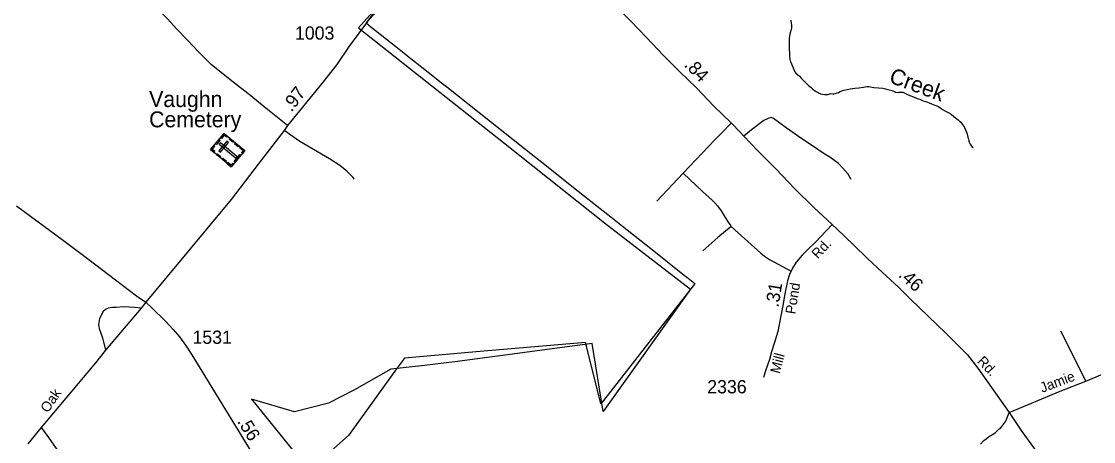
# Model space of a CAD drawing. Extents: x 2220236 to 2384410, y 720751 to 894131.
# Drawn here: x 2328890 to 2339006, y 841788 to 845750 of the extents above; entities that cross this region are included whole.
import ezdxf

# ---------------------------------------------------------------- set-up
doc = ezdxf.new("R2010")
doc.units = 0
doc.layers.add('Default', color=7, linetype='Continuous')

msp = doc.modelspace()

# ---------------------------------------------------------------- linework, layer by layer
at = {"layer": 'Default'}
msp.add_line((2338695, 842832), (2338934, 842357), dxfattribs=at)
for points in [[(2333436, 846973), (2333374, 846924), (2333236, 846795), (2332839, 846424), (2332719, 846319), (2332566, 846181), (2332467, 846072), (2332423, 846037), (2332393, 846008), (2332312, 845927), (2332154, 845751), (2332073, 845639), (2331977, 845507), (2331865, 845346), (2331723, 845166), (2331402, 844769), (2331369, 844723), (2331124, 844404), (2330869, 844071), (2330065, 843103)], [(2333436, 846973), (2333374, 846924), (2333236, 846795), (2332839, 846424), (2332719, 846319), (2332566, 846181), (2332467, 846072), (2332423, 846037), (2332393, 846008), (2332312, 845927), (2332154, 845751), (2332073, 845639), (2331977, 845507), (2331865, 845346), (2331723, 845166), (2331402, 844769), (2331369, 844723), (2331124, 844404), (2330869, 844071), (2330065, 843103)], [(2333436, 846973), (2333499, 846916), (2334005, 846400), (2334473, 845918), (2334639, 845753), (2334783, 845602), (2334947, 845430), (2335102, 845274), (2335258, 845123), (2335424, 844952), (2335588, 844795), (2335676, 844704), (2335706, 844668), (2335837, 844529), (2336012, 844356), (2336183, 844175), (2336367, 843995), (2336539, 843836)], [(2333436, 846973), (2333499, 846916), (2334005, 846400), (2334473, 845918), (2334639, 845753), (2334783, 845602), (2334947, 845430), (2335102, 845274), (2335258, 845123), (2335424, 844952), (2335588, 844795), (2335676, 844704), (2335706, 844668), (2335837, 844529), (2336012, 844356), (2336183, 844175), (2336367, 843995), (2336539, 843836)], [(2331402, 844769), (2331179, 844946), (2331054, 845049), (2330871, 845189), (2330679, 845343), (2330631, 845394), (2330564, 845460), (2330457, 845574), (2330356, 845679), (2330267, 845776), (2330089, 845960), (2329985, 846105), (2329925, 846183), (2329894, 846210), (2329870, 846240), (2329848, 846264), (2329819, 846289), (2329791, 846325), (2329749, 846358), (2329719, 846376), (2329612, 846417), (2329548, 846448)], [(2332365, 846024), (2332069, 845689), (2333453, 844595), (2334390, 843851), (2335203, 843224), (2334379, 842071), (2334275, 842714)], [(2332219, 845837), (2332142, 845738), (2332188, 845701), (2332424, 845513), (2332533, 845427), (2332564, 845402), (2332772, 845237), (2332886, 845146), (2332887, 845146), (2333636, 844553), (2333859, 844376), (2334084, 844198), (2334322, 844009), (2334452, 843907), (2334562, 843820), (2334812, 843622), (2334815, 843619), (2334857, 843586), (2335116, 843381), (2335182, 843329), (2335245, 843279), (2335242, 843274), (2334820, 842736), (2334428, 842235), (2334358, 842145), (2334224, 842674), (2334211, 842723), (2333182, 842635), (2332968, 842616), (2332504, 842576), (2332430, 842474), (2331977, 841847), (2331782, 841671)], [(2332219, 845837), (2332142, 845738), (2332188, 845701), (2332424, 845513), (2332533, 845427), (2332564, 845402), (2332772, 845237), (2332886, 845146), (2332887, 845146), (2333636, 844553), (2333859, 844376), (2334084, 844198), (2334322, 844009), (2334452, 843907), (2334562, 843820), (2334812, 843622), (2334815, 843619), (2334857, 843586), (2335116, 843381), (2335182, 843329), (2335245, 843279), (2335242, 843274), (2334820, 842736), (2334428, 842235), (2334358, 842145), (2334224, 842674), (2334211, 842723), (2333182, 842635), (2332968, 842616), (2332504, 842576), (2332430, 842474), (2331977, 841847), (2331782, 841671)], [(2332219, 845837), (2332142, 845738), (2332188, 845701), (2332424, 845513), (2332533, 845427), (2332564, 845402), (2332772, 845237), (2332886, 845146), (2332887, 845146), (2333636, 844553), (2333859, 844376), (2334084, 844198), (2334322, 844009), (2334452, 843907), (2334562, 843820), (2334812, 843622), (2334815, 843619), (2334857, 843586), (2335116, 843381), (2335182, 843329), (2335245, 843279), (2335242, 843274), (2334820, 842736), (2334428, 842235), (2334358, 842145), (2334224, 842674), (2334211, 842723), (2333182, 842635), (2332968, 842616), (2332504, 842576), (2332430, 842474), (2331977, 841847), (2331782, 841671)], [(2336148, 845761), (2336154, 845731), (2336157, 845715), (2336157, 845702), (2336156, 845688), (2336153, 845675), (2336143, 845644), (2336136, 845615), (2336134, 845591), (2336135, 845553), (2336135, 845521), (2336135, 845487), (2336136, 845451), (2336138, 845419), (2336141, 845393), (2336144, 845380), (2336149, 845365), (2336161, 845335), (2336171, 845312), (2336178, 845296), (2336188, 845275), (2336198, 845264), (2336216, 845246), (2336230, 845234), (2336247, 845216), (2336269, 845193), (2336291, 845171), (2336317, 845145), (2336340, 845126), (2336357, 845111), (2336372, 845100), (2336388, 845090), (2336406, 845080), (2336416, 845075), (2336431, 845069), (2336449, 845064), (2336467, 845061), (2336487, 845061), (2336500, 845063), (2336518, 845069), (2336526, 845070), (2336546, 845068), (2336556, 845068), (2336572, 845072), (2336588, 845077), (2336600, 845080), (2336614, 845089), (2336623, 845094), (2336631, 845096), (2336652, 845102), (2336680, 845108), (2336710, 845116), (2336730, 845118), (2336754, 845120), (2336792, 845125), (2336814, 845128), (2336836, 845131), (2336868, 845136), (2336885, 845136), (2336902, 845135), (2336934, 845129), (2336978, 845123), (2337016, 845120), (2337042, 845114), (2337066, 845109), (2337094, 845101), (2337112, 845095), (2337128, 845089)], [(2337128, 845089), (2337138, 845085), (2337154, 845081), (2337170, 845082), (2337188, 845084), (2337206, 845082), (2337224, 845074), (2337251, 845063), (2337272, 845053), (2337307, 845039), (2337343, 845025), (2337367, 845016), (2337399, 845002), (2337423, 844994), (2337455, 844983), (2337478, 844975), (2337508, 844962), (2337526, 844954), (2337546, 844944), (2337568, 844931), (2337588, 844917), (2337610, 844903), (2337639, 844888), (2337661, 844875), (2337687, 844854), (2337713, 844834), (2337730, 844820), (2337742, 844810), (2337754, 844799), (2337766, 844783), (2337778, 844765), (2337790, 844745), (2337799, 844727), (2337807, 844705), (2337813, 844687), (2337817, 844676), (2337821, 844659), (2337826, 844641), (2337828, 844629), (2337830, 844620), (2337832, 844612), (2337840, 844594), (2337853, 844575), (2337866, 844557)], [(2335589, 844793), (2335493, 844694), (2335463, 844665), (2335432, 844634), (2335135, 844319)], [(2336720, 844259), (2336690, 844311), (2336641, 844368), (2336600, 844412), (2336516, 844471), (2336455, 844508), (2336363, 844571), (2336253, 844642), (2336107, 844746), (2335986, 844836), (2335963, 844844), (2335941, 844839), (2335895, 844816), (2335779, 844727), (2335706, 844668)], [(2332028, 844262), (2332020, 844278), (2332006, 844292), (2331989, 844310), (2331961, 844339), (2331894, 844391), (2331798, 844454), (2331516, 844619), (2331369, 844723)], [(2335135, 844319), (2334886, 844054)], [(2335135, 844319), (2335317, 844146), (2335404, 844068), (2335432, 844039), (2335458, 844011), (2335493, 843963), (2335530, 843903), (2335557, 843856), (2335583, 843822), (2335587, 843818)], [(2328844, 844012), (2329286, 843683), (2329526, 843505), (2329712, 843364), (2329977, 843162), (2330065, 843103)], [(2328844, 844012), (2329286, 843683), (2329526, 843505), (2329712, 843364), (2329977, 843162), (2330065, 843103)], [(2335587, 843818), (2335460, 843712), (2335318, 843587)], [(2335587, 843818), (2335652, 843756), (2335868, 843566), (2335902, 843538), (2335949, 843506), (2336029, 843460), (2336153, 843396)], [(2336539, 843836), (2336381, 843669), (2336316, 843607), (2336257, 843547), (2336199, 843479), (2336166, 843424), (2336138, 843363), (2336119, 843303), (2336092, 843182), (2336074, 843071), (2336041, 842891), (2336027, 842827), (2335993, 842712), (2335967, 842635), (2335947, 842561), (2335910, 842455), (2335891, 842391)], [(2336539, 843836), (2336381, 843669), (2336316, 843607), (2336257, 843547), (2336199, 843479), (2336166, 843424), (2336138, 843363), (2336119, 843303), (2336092, 843182), (2336074, 843071), (2336041, 842891), (2336027, 842827), (2335993, 842712), (2335967, 842635), (2335947, 842561), (2335910, 842455), (2335891, 842391)], [(2336539, 843836), (2336588, 843790), (2336737, 843648), (2336875, 843513), (2337010, 843387), (2337166, 843245), (2337274, 843134), (2337449, 842969), (2337613, 842811), (2337722, 842701), (2337815, 842607), (2337914, 842481), (2338210, 842061)], [(2336539, 843836), (2336588, 843790), (2336737, 843648), (2336875, 843513), (2337010, 843387), (2337166, 843245), (2337274, 843134), (2337449, 842969), (2337613, 842811), (2337722, 842701), (2337815, 842607), (2337914, 842481), (2338210, 842061)], [(2330065, 843103), (2330020, 843047), (2329684, 842650), (2329588, 842532), (2329426, 842335), (2329076, 841922), (2328949, 841767)], [(2330065, 843103), (2330020, 843047), (2329684, 842650), (2329588, 842532), (2329426, 842335), (2329076, 841922), (2328949, 841767)], [(2330020, 843047), (2329958, 843054), (2329856, 843059), (2329783, 843054), (2329749, 843052), (2329708, 843047), (2329683, 843033), (2329659, 843013), (2329645, 842985), (2329626, 842950), (2329622, 842930), (2329618, 842891), (2329622, 842856), (2329655, 842767), (2329684, 842650)], [(2330065, 843103), (2330125, 843046), (2330248, 842923), (2330322, 842844), (2330381, 842775), (2330439, 842697), (2330498, 842605), (2331005, 841779), (2331198, 841463), (2331349, 841214), (2331557, 840883), (2331770, 840530), (2331891, 840328), (2332128, 839939), (2332255, 839728), (2332536, 839273), (2332707, 838992), (2332748, 838918), (2332879, 838683), (2332948, 838526), (2332963, 838479)], [(2330065, 843103), (2330125, 843046), (2330248, 842923), (2330322, 842844), (2330381, 842775), (2330439, 842697), (2330498, 842605), (2331005, 841779), (2331198, 841463), (2331349, 841214), (2331557, 840883), (2331770, 840530), (2331891, 840328), (2332128, 839939), (2332255, 839728), (2332536, 839273), (2332707, 838992), (2332748, 838918), (2332879, 838683), (2332948, 838526), (2332963, 838479)], [(2334275, 842714), (2333006, 842544), (2332693, 842505), (2332375, 842472), (2332032, 842277), (2331786, 842149), (2331466, 842069), (2331062, 842189), (2331459, 841695), (2331460, 841592), (2331446, 841390), (2331446, 841375), (2331886, 840919), (2331831, 840831), (2331682, 840666), (2331523, 840578), (2331342, 840496), (2331193, 840463)], [(2338210, 842061), (2338690, 842263), (2338934, 842357), (2339307, 842515)], [(2338210, 842061), (2338690, 842263), (2338934, 842357), (2339307, 842515)], [(2337940, 841763), (2337971, 841799), (2337993, 841813), (2338015, 841834), (2338076, 841872), (2338100, 841893), (2338114, 841907), (2338132, 841919), (2338177, 841980), (2338210, 842061)], [(2338210, 842061), (2338328, 841884), (2338440, 841733), (2338531, 841600), (2338713, 841343), (2338827, 841179), (2338982, 840957), (2339066, 840835), (2339158, 840711), (2339240, 840617), (2339334, 840523), (2339416, 840455), (2339497, 840381), (2339605, 840289), (2339725, 840182), (2339844, 840078), (2339979, 839968), (2340338, 839670), (2340582, 839494), (2340703, 839411), (2340970, 839229), (2341078, 839152), (2341254, 839035)], [(2338210, 842061), (2338328, 841884), (2338440, 841733), (2338531, 841600), (2338713, 841343), (2338827, 841179), (2338982, 840957), (2339066, 840835), (2339158, 840711), (2339240, 840617), (2339334, 840523), (2339416, 840455), (2339497, 840381), (2339605, 840289), (2339725, 840182), (2339844, 840078), (2339979, 839968), (2340338, 839670), (2340582, 839494), (2340703, 839411), (2340970, 839229), (2341078, 839152), (2341254, 839035)], [(2329076, 841922), (2329147, 841828), (2329382, 841487), (2329556, 841236), (2329682, 841063), (2329744, 840979), (2329780, 840926)]]:
    msp.add_lwpolyline(points, dxfattribs=at)
for points in [[(2330674, 844542), (2330802, 844695), (2330997, 844532), (2330870, 844379)], [(2330835, 844667), (2330828, 844658), (2330803, 844679), (2330777, 844648), (2330769, 844655), (2330802, 844695)], [(2330708, 844514), (2330715, 844523), (2330690, 844543), (2330716, 844575), (2330708, 844582), (2330674, 844542)], [(2330722, 844599), (2330755, 844638), (2330764, 844631), (2330731, 844591)], [(2330753, 844530), (2330767, 844518), (2330843, 844608), (2330828, 844620)], [(2330767, 844607), (2330755, 844592), (2330911, 844463), (2330923, 844477)], [(2330884, 844612), (2330851, 844639), (2330858, 844648), (2330891, 844620)], [(2330935, 844569), (2330901, 844597), (2330909, 844606), (2330942, 844578)], [(2330976, 844506), (2330967, 844514), (2330982, 844531), (2330950, 844556), (2330958, 844565), (2330997, 844532)], [(2330765, 844467), (2330731, 844494), (2330739, 844503), (2330772, 844475)], [(2330816, 844424), (2330783, 844451), (2330790, 844460), (2330824, 844432)], [(2330898, 844430), (2330952, 844495), (2330961, 844488), (2330907, 844423)], [(2330891, 844404), (2330882, 844412), (2330868, 844395), (2330837, 844421), (2330830, 844412), (2330870, 844379)]]:
    msp.add_lwpolyline(points, close=True, dxfattribs=at)

# ---------------------------------------------------------------- texts
for s, height, p in [('1003', 125, (2331471, 845579)), ('Vaughn', 150, (2330095, 844943)), ('Cemetery', 150, (2330095, 844752)), ('1531', 125, (2330504, 842710)), ('2336', 125, (2335361, 842243))]:
    msp.add_text(s, height=height, dxfattribs=at).set_placement(p)
for s, height, rotation, p in [('.84', 125, 314.1267, (2335137, 845335)), ('Creek', 150, 339.7278, (2337067, 845178)), ('.97', 125, 52.774, (2331439, 844890)), ('Rd.', 95, 46.547, (2336404, 843505)), ('.46', 125, 316.6938, (2337157, 843351)), ('.31', 125, 80.771, (2336032, 843049)), ('Pond', 95, 80.771, (2336191, 842985)), ('Mill', 95, 75.0453, (2336044, 842423)), ('Rd.', 95, 313.5545, (2337902, 842540)), ('Jamie', 95, 20.8152, (2338522, 842247)), ('Oak', 95, 56.0064, (2329140, 842053)), ('.56', 125, 301.8223, (2330922, 841978))]:
    msp.add_text(s, height=height, rotation=rotation, dxfattribs=at).set_placement(p)

doc.saveas('drawing.dxf')
